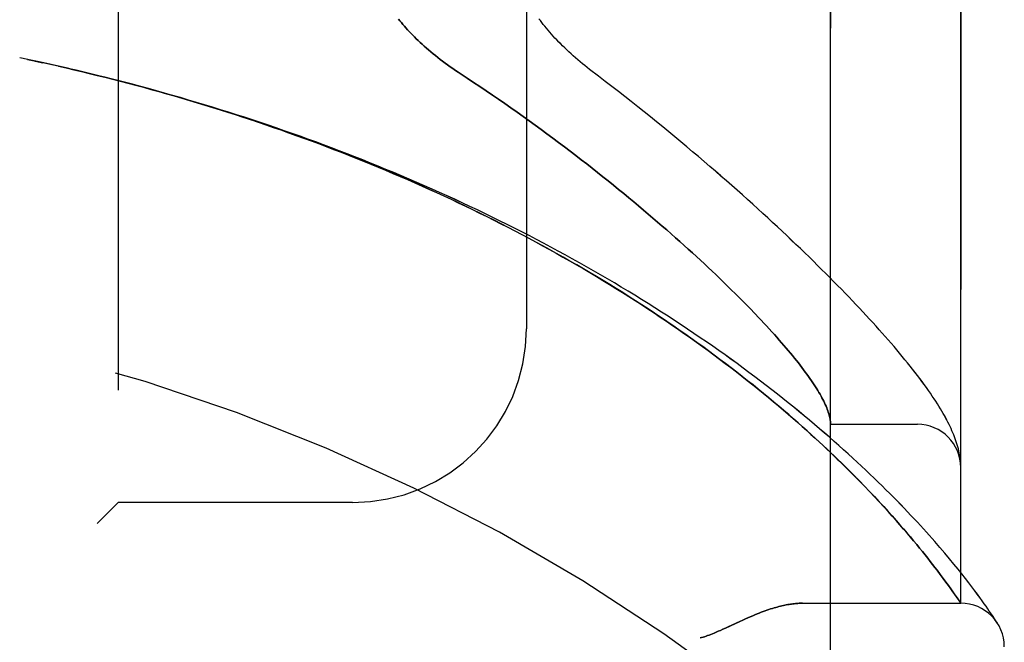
# Model space of a CAD drawing. Header units: inches. Extents: x 0 to 262, y 0 to 169.
# Tile 267 of 284: x 137.074 to 138.49, y 94.599 to 95.495. Entities that reach past the tile are written whole.
import ezdxf

# ---------------------------------------------------------------- set-up
doc = ezdxf.new("R2010")
doc.units = ezdxf.units.IN
doc.header["$LTSCALE"] = 14.384615
doc.header["$MEASUREMENT"] = 0
doc.linetypes.add('HIDDEN', pattern=[0.2, 0.1, -0.1])
doc.layers.add('LEFTHAND_DOOR_ASSEMBLY', color=7, linetype='CONTINUOUS')
doc.layers.add('RIGHTHAND_DOOR_ASSEMBLY', color=7, linetype='CONTINUOUS')

msp = doc.modelspace()

# ---------------------------------------------------------------- linework, layer by layer
at = {"layer": 'LEFTHAND_DOOR_ASSEMBLY', "color": 8, "linetype": 'HIDDEN'}
for p, q in [((138.2404, 94.2793), (138.2404, 96.9218)), ((138.4279, 94.6555), (138.4279, 96.5455)), ((137.2154, 96.4005), (137.2154, 94.8005)), ((137.8029, 96.1505), (137.8029, 95.0505)), ((137.0854, 95.4381), (137.0739, 95.4405)), ((137.097, 95.4356), (137.085, 95.4382)), ((137.1086, 95.4331), (137.097, 95.4356)), ((138.0857, 95.1185), (138.0957, 95.1087)), ((138.0957, 95.1087), (138.1054, 95.0991)), ((138.1054, 95.0991), (138.1147, 95.0898)), ((138.1147, 95.0898), (138.1237, 95.0806)), ((138.2404, 94.913), (138.3654, 94.913)), ((138.4271, 94.8629), (138.4269, 94.864)), ((138.2645, 94.8491), (138.2553, 94.8581)), ((138.4272, 94.8622), (138.4271, 94.8629)), ((138.4273, 94.8615), (138.4272, 94.8622)), ((138.4275, 94.8598), (138.4274, 94.8604)), ((138.4275, 94.8591), (138.4275, 94.8598)), ((138.4276, 94.8584), (138.4275, 94.8591)), ((138.4276, 94.8577), (138.4276, 94.8584)), ((138.4277, 94.857), (138.4276, 94.8577)), ((138.2732, 94.8404), (138.2645, 94.8491)), ((138.2814, 94.8321), (138.2732, 94.8404)), ((138.2892, 94.824), (138.2814, 94.8321)), ((138.2967, 94.8163), (138.2892, 94.824)), ((138.3038, 94.8087), (138.2967, 94.8163)), ((138.3106, 94.8015), (138.3038, 94.8087)), ((137.2154, 94.8005), (137.1854, 94.7705)), ((137.5529, 94.8005), (137.2154, 94.8005)), ((138.3171, 94.7944), (138.3106, 94.8015)), ((138.3233, 94.7876), (138.3171, 94.7944)), ((138.3292, 94.781), (138.3233, 94.7876)), ((138.3349, 94.7746), (138.3292, 94.781)), ((138.3403, 94.7684), (138.3349, 94.7746)), ((138.3456, 94.7623), (138.3403, 94.7684)), ((138.3506, 94.7565), (138.3456, 94.7623)), ((138.3554, 94.7508), (138.3506, 94.7565)), ((138.36, 94.7453), (138.3554, 94.7508)), ((138.3644, 94.74), (138.36, 94.7453)), ((138.3686, 94.7348), (138.3644, 94.74)), ((138.3979, 94.7357), (138.3904, 94.7443)), ((138.3727, 94.7298), (138.3686, 94.7348)), ((138.3766, 94.725), (138.3727, 94.7298)), ((138.3803, 94.7203), (138.3766, 94.725)), ((138.4049, 94.7274), (138.3979, 94.7357)), ((138.4116, 94.7195), (138.4049, 94.7274)), ((138.3839, 94.7157), (138.3803, 94.7203)), ((138.3873, 94.7113), (138.3839, 94.7157)), ((138.3906, 94.707), (138.3873, 94.7113)), ((138.4179, 94.7119), (138.4116, 94.7195)), ((138.4238, 94.7046), (138.4179, 94.7119)), ((138.3938, 94.7029), (138.3906, 94.707)), ((138.3983, 94.6969), (138.3938, 94.7029)), ((138.4025, 94.6913), (138.3983, 94.6969)), ((138.4293, 94.6977), (138.4238, 94.7046)), ((138.4344, 94.6912), (138.4293, 94.6977)), ((138.4065, 94.6859), (138.4025, 94.6913)), ((138.4101, 94.6809), (138.4065, 94.6859)), ((138.4135, 94.6762), (138.4101, 94.6809)), ((138.4392, 94.685), (138.4344, 94.6912)), ((138.4437, 94.6791), (138.4392, 94.685)), ((138.4166, 94.6719), (138.4135, 94.6762)), ((138.4194, 94.6679), (138.4166, 94.6719)), ((138.4225, 94.6634), (138.4194, 94.6679)), ((138.4478, 94.6736), (138.4437, 94.6791)), ((138.4516, 94.6684), (138.4478, 94.6736)), ((138.4552, 94.6636), (138.4516, 94.6684)), ((138.1999, 94.6555), (138.4279, 94.6555)), ((138.4254, 94.6593), (138.4225, 94.6634)), ((138.4584, 94.6591), (138.4552, 94.6636)), ((138.4614, 94.6549), (138.4584, 94.6591)), ((138.4641, 94.6511), (138.4614, 94.6549)), ((138.4666, 94.6475), (138.4641, 94.6511)), ((138.4688, 94.6443), (138.4666, 94.6475)), ((138.4718, 94.64), (138.4688, 94.6443)), ((138.4742, 94.6363), (138.4718, 94.64)), ((138.4762, 94.6333), (138.4742, 94.6363)), ((138.4783, 94.6302), (138.4762, 94.6333))]:
    msp.add_line(p, q, dxfattribs=at)
for points in [[(137.6191, 95.496), (137.621, 95.4936), (137.6231, 95.4911), (137.6252, 95.4886), (137.6274, 95.4861), (137.6296, 95.4835), (137.6319, 95.4809), (137.6343, 95.4784), (137.6368, 95.4758), (137.6393, 95.4732), (137.6419, 95.4705), (137.6445, 95.4679), (137.6473, 95.4652), (137.6501, 95.4625), (137.653, 95.4599), (137.656, 95.4572), (137.659, 95.4545), (137.6621, 95.4518), (137.6653, 95.4491), (137.6686, 95.4463), (137.6719, 95.4436), (137.6753, 95.4409), (137.6787, 95.4382), (137.6823, 95.4355), (137.6859, 95.4328), (137.6895, 95.4302), (137.6932, 95.4275), (137.697, 95.4249), (137.7008, 95.4223), (137.7047, 95.4197), (137.7178, 95.4111)], [(137.9067, 95.4139), (137.8937, 95.4237), (137.8903, 95.4264), (137.8868, 95.4292), (137.8834, 95.4319), (137.8801, 95.4347), (137.8768, 95.4375), (137.8735, 95.4403), (137.8703, 95.4432), (137.8671, 95.446), (137.864, 95.4489), (137.861, 95.4517), (137.858, 95.4546), (137.855, 95.4575), (137.8522, 95.4603), (137.8494, 95.4632), (137.8466, 95.4661), (137.844, 95.4689), (137.8414, 95.4718), (137.8388, 95.4746), (137.8364, 95.4774), (137.834, 95.4802), (137.8317, 95.483), (137.8294, 95.4858), (137.8272, 95.4885), (137.8251, 95.4913), (137.823, 95.494), (137.821, 95.4967)], [(137.1185, 95.4309), (137.1073, 95.4334), (137.0962, 95.4358)], [(138.2553, 94.8581), (138.2505, 94.8627), (138.2456, 94.8675), (138.2405, 94.8723), (138.2353, 94.8772), (138.2299, 94.8823), (138.2244, 94.8875), (138.2186, 94.8927), (138.2127, 94.8982), (138.2066, 94.9037), (138.2002, 94.9094), (138.1937, 94.9151), (138.187, 94.921), (138.1802, 94.9269), (138.1732, 94.933), (138.1661, 94.939), (138.1588, 94.9451), (138.1515, 94.9512), (138.144, 94.9573), (138.1365, 94.9635), (138.1289, 94.9696), (138.1212, 94.9757), (138.1134, 94.9819), (138.1055, 94.988), (138.0975, 94.9942), (138.0895, 95.0003), (138.0814, 95.0064), (138.0732, 95.0126), (138.0649, 95.0187), (138.0565, 95.0248), (138.0481, 95.0309), (138.0396, 95.037), (138.031, 95.043), (138.0223, 95.0491), (138.0136, 95.0551), (138.0048, 95.0611), (137.9959, 95.0671), (137.987, 95.0731), (137.978, 95.079), (137.969, 95.0849), (137.9598, 95.0908), (137.9507, 95.0966), (137.9414, 95.1025), (137.9321, 95.1083), (137.9228, 95.114), (137.9134, 95.1198), (137.9039, 95.1255), (137.8944, 95.1312), (137.8849, 95.1368), (137.8753, 95.1424), (137.8656, 95.148), (137.8559, 95.1535), (137.8461, 95.159), (137.8363, 95.1644), (137.8265, 95.1699), (137.8166, 95.1752), (137.8067, 95.1806), (137.7967, 95.1859), (137.7867, 95.1911), (137.7766, 95.1964), (137.7665, 95.2015), (137.7564, 95.2067), (137.7462, 95.2118), (137.736, 95.2168), (137.7258, 95.2218), (137.7155, 95.2268), (137.7052, 95.2317), (137.6949, 95.2366), (137.6845, 95.2414), (137.6741, 95.2462), (137.6637, 95.251), (137.6532, 95.2557), (137.6427, 95.2603), (137.6322, 95.2649), (137.6217, 95.2695), (137.6111, 95.274), (137.6005, 95.2785), (137.5899, 95.283), (137.5793, 95.2873), (137.5686, 95.2917), (137.5579, 95.296), (137.5472, 95.3002), (137.5365, 95.3045), (137.5257, 95.3086), (137.5149, 95.3127), (137.5041, 95.3168), (137.4933, 95.3208), (137.4825, 95.3248), (137.4717, 95.3288), (137.4608, 95.3326), (137.4499, 95.3365), (137.439, 95.3403), (137.4281, 95.344), (137.4172, 95.3478), (137.4062, 95.3514), (137.3953, 95.355), (137.3843, 95.3586), (137.3733, 95.3621), (137.3623, 95.3656), (137.3513, 95.3691), (137.3403, 95.3724), (137.3293, 95.3758), (137.3183, 95.3791), (137.3072, 95.3823), (137.2962, 95.3856), (137.2851, 95.3887), (137.274, 95.3918), (137.263, 95.3949), (137.2519, 95.398), (137.2408, 95.4009), (137.2297, 95.4039), (137.2186, 95.4068), (137.2075, 95.4096), (137.1964, 95.4125), (137.1852, 95.4152), (137.1741, 95.4179), (137.163, 95.4206), (137.1519, 95.4233), (137.1407, 95.4259), (137.1296, 95.4284), (137.1086, 95.4331)], [(138.3904, 94.7443), (138.3864, 94.7488), (138.3824, 94.7533), (138.3783, 94.7579), (138.3741, 94.7625), (138.3697, 94.7673), (138.3653, 94.7721), (138.3607, 94.7771), (138.356, 94.782), (138.3513, 94.7871), (138.3464, 94.7922), (138.3413, 94.7974), (138.3362, 94.8027), (138.331, 94.808), (138.3256, 94.8134), (138.3201, 94.8189), (138.3146, 94.8244), (138.3089, 94.8299), (138.303, 94.8356), (138.2971, 94.8413), (138.2911, 94.847), (138.2849, 94.8528), (138.2787, 94.8586), (138.2723, 94.8645), (138.2658, 94.8704), (138.2592, 94.8764), (138.2525, 94.8824), (138.2457, 94.8884), (138.2388, 94.8945), (138.2317, 94.9006), (138.2246, 94.9067), (138.2174, 94.9128), (138.21, 94.919), (138.2026, 94.9252), (138.195, 94.9314), (138.1874, 94.9376), (138.1797, 94.9439), (138.1718, 94.9501), (138.1639, 94.9564), (138.1559, 94.9627), (138.1478, 94.9689), (138.1396, 94.9752), (138.1313, 94.9815), (138.1229, 94.9878), (138.1145, 94.994), (138.1059, 95.0003), (138.0973, 95.0066), (138.0886, 95.0128), (138.0798, 95.0191), (138.0709, 95.0253), (138.062, 95.0315), (138.0529, 95.0377), (138.0438, 95.0439), (138.0347, 95.0501), (138.0254, 95.0563), (138.0161, 95.0624), (138.0067, 95.0685), (137.9973, 95.0746), (137.9878, 95.0807), (137.9782, 95.0867), (137.9685, 95.0927), (137.9588, 95.0987), (137.9491, 95.1047), (137.9392, 95.1106), (137.9294, 95.1165), (137.9194, 95.1224), (137.9094, 95.1282), (137.8994, 95.134), (137.8893, 95.1398), (137.8791, 95.1455), (137.8689, 95.1512), (137.8587, 95.1568), (137.8484, 95.1624), (137.838, 95.168), (137.8276, 95.1736), (137.8172, 95.1791), (137.8067, 95.1845), (137.7962, 95.1899), (137.7856, 95.1953), (137.775, 95.2006), (137.7644, 95.2059), (137.7537, 95.2112), (137.743, 95.2164), (137.7323, 95.2215), (137.7215, 95.2267), (137.7107, 95.2317), (137.6998, 95.2368), (137.6889, 95.2417), (137.678, 95.2467), (137.6671, 95.2516), (137.6561, 95.2564), (137.6451, 95.2612), (137.6341, 95.266), (137.623, 95.2707), (137.6119, 95.2753), (137.6008, 95.2799), (137.5897, 95.2845), (137.5785, 95.289), (137.5674, 95.2935), (137.5562, 95.2979), (137.5449, 95.3023), (137.5337, 95.3066), (137.5224, 95.3109), (137.5111, 95.3151), (137.4998, 95.3193), (137.4885, 95.3234), (137.4772, 95.3275), (137.4658, 95.3316), (137.4545, 95.3356), (137.4431, 95.3395), (137.4317, 95.3434), (137.4203, 95.3473), (137.4088, 95.3511), (137.3974, 95.3548), (137.3859, 95.3585), (137.3745, 95.3622), (137.363, 95.3658), (137.3515, 95.3693), (137.34, 95.3729), (137.3285, 95.3763), (137.317, 95.3797), (137.3054, 95.3831), (137.2939, 95.3864), (137.2823, 95.3897), (137.2708, 95.3929), (137.2592, 95.3961), (137.2477, 95.3992), (137.2361, 95.4023), (137.2245, 95.4053), (137.2129, 95.4083), (137.2014, 95.4113), (137.1898, 95.4142), (137.1782, 95.417), (137.1666, 95.4198), (137.155, 95.4226), (137.1434, 95.4253), (137.1318, 95.4279), (137.1202, 95.4305)], [(137.7178, 95.4111), (137.7269, 95.4051), (137.736, 95.3991), (137.745, 95.393), (137.754, 95.3869), (137.7629, 95.3807), (137.7718, 95.3746), (137.7807, 95.3684), (137.7895, 95.3622), (137.7982, 95.356), (137.8069, 95.3498), (137.8155, 95.3436), (137.824, 95.3373), (137.8325, 95.3311), (137.8409, 95.3249), (137.8492, 95.3186), (137.8575, 95.3124), (137.8657, 95.3062), (137.8738, 95.3), (137.8818, 95.2938), (137.8897, 95.2877), (137.8976, 95.2815), (137.9053, 95.2754), (137.913, 95.2693), (137.9206, 95.2632), (137.9281, 95.2571), (137.9355, 95.2511), (137.9429, 95.2451), (137.9501, 95.2391), (137.9573, 95.2332), (137.9643, 95.2273), (137.9713, 95.2214), (137.9781, 95.2156), (137.9849, 95.2098), (137.9916, 95.2041), (137.9982, 95.1984), (138.0047, 95.1927), (138.0111, 95.1871), (138.0174, 95.1815), (138.0236, 95.176), (138.0297, 95.1705), (138.0357, 95.1651), (138.0417, 95.1597), (138.0475, 95.1544), (138.0532, 95.1491), (138.0589, 95.1439), (138.0644, 95.1387), (138.0699, 95.1336), (138.0752, 95.1285), (138.0805, 95.1234), (138.0857, 95.1185)], [(138.4269, 94.864), (138.4266, 94.8666), (138.4261, 94.8693), (138.4256, 94.872), (138.425, 94.8748), (138.4243, 94.8776), (138.4235, 94.8805), (138.4227, 94.8833), (138.4218, 94.8862), (138.4209, 94.8891), (138.4199, 94.892), (138.4188, 94.895), (138.4176, 94.8979), (138.4164, 94.9009), (138.4151, 94.9038), (138.4138, 94.9068), (138.4124, 94.9098), (138.4109, 94.9129), (138.4094, 94.916), (138.4077, 94.9191), (138.4061, 94.9223), (138.4043, 94.9255), (138.4024, 94.9287), (138.4005, 94.9321), (138.3985, 94.9355), (138.3964, 94.9389), (138.3941, 94.9425), (138.3918, 94.9461), (138.3894, 94.9499), (138.3868, 94.9537), (138.3841, 94.9577), (138.3813, 94.9617), (138.3783, 94.9659), (138.3752, 94.9702), (138.3721, 94.9745), (138.3688, 94.9789), (138.3654, 94.9834), (138.362, 94.9878), (138.3584, 94.9924), (138.3549, 94.9969), (138.3512, 95.0014), (138.3475, 95.006), (138.3437, 95.0106), (138.3398, 95.0153), (138.3359, 95.02), (138.3318, 95.0248), (138.3277, 95.0296), (138.3235, 95.0344), (138.3192, 95.0393), (138.3149, 95.0442), (138.3104, 95.0492), (138.3059, 95.0543), (138.3013, 95.0593), (138.2966, 95.0645), (138.2918, 95.0696), (138.287, 95.0749), (138.282, 95.0802), (138.277, 95.0855), (138.2719, 95.0909), (138.2667, 95.0963), (138.2614, 95.1018), (138.256, 95.1074), (138.2505, 95.113), (138.2449, 95.1186), (138.2393, 95.1244), (138.2335, 95.1301), (138.2276, 95.136), (138.2217, 95.1418), (138.2157, 95.1478), (138.2095, 95.1538), (138.2033, 95.1598), (138.197, 95.1659), (138.1906, 95.172), (138.1841, 95.1782), (138.1774, 95.1845), (138.1707, 95.1908), (138.1639, 95.1972), (138.157, 95.2036), (138.1501, 95.21), (138.143, 95.2165), (138.1358, 95.2231), (138.1285, 95.2297), (138.1211, 95.2364), (138.1136, 95.2431), (138.106, 95.2498), (138.0984, 95.2566), (138.0906, 95.2635), (138.0827, 95.2703), (138.0748, 95.2773), (138.0667, 95.2842), (138.0586, 95.2912), (138.0503, 95.2982), (138.042, 95.3053), (138.0336, 95.3124), (138.0251, 95.3195), (138.0165, 95.3267), (138.0078, 95.3339), (137.999, 95.3411), (137.9901, 95.3483), (137.9812, 95.3555), (137.9721, 95.3628), (137.963, 95.3701), (137.9538, 95.3774), (137.9445, 95.3847), (137.9352, 95.392), (137.9258, 95.3993), (137.9163, 95.4066), (137.9067, 95.4139)], [(138.1237, 95.0806), (138.1323, 95.0717), (138.1365, 95.0673), (138.1406, 95.063), (138.1445, 95.0587), (138.1484, 95.0545), (138.1523, 95.0504), (138.156, 95.0463), (138.1596, 95.0422), (138.1632, 95.0382), (138.1667, 95.0343), (138.17, 95.0304), (138.1733, 95.0266), (138.1765, 95.0228), (138.1797, 95.0191), (138.1827, 95.0155), (138.1857, 95.0119), (138.1886, 95.0083), (138.1914, 95.0048), (138.1941, 95.0014), (138.1967, 94.998), (138.1993, 94.9947), (138.2017, 94.9914), (138.2041, 94.9881), (138.2065, 94.985), (138.2087, 94.9819), (138.2108, 94.9788), (138.2129, 94.9758), (138.2149, 94.9728), (138.2168, 94.9699), (138.2187, 94.9671), (138.2205, 94.9643), (138.2221, 94.9615), (138.2238, 94.9588), (138.2253, 94.9562), (138.2268, 94.9536), (138.2281, 94.951), (138.2294, 94.9485), (138.2307, 94.9461), (138.2318, 94.9437), (138.2329, 94.9413), (138.2339, 94.939), (138.2349, 94.9368), (138.2357, 94.9346), (138.2365, 94.9325), (138.2372, 94.9304), (138.2379, 94.9283), (138.2385, 94.9263), (138.239, 94.9244), (138.2394, 94.9225), (138.2397, 94.9206), (138.24, 94.9188), (138.2402, 94.9171)], [(138.2402, 94.9171), (138.2403, 94.9166), (138.2403, 94.9161), (138.2403, 94.9157), (138.2404, 94.9153), (138.2404, 94.9149), (138.2404, 94.9146), (138.2404, 94.9143), (138.2404, 94.914)], [(138.4274, 94.8604), (138.4273, 94.8608), (138.4273, 94.8615)], [(138.4279, 94.8516), (138.4279, 94.852), (138.4279, 94.8523), (138.4279, 94.8527), (138.4279, 94.8531), (138.4279, 94.8534), (138.4279, 94.8538), (138.4279, 94.8542), (138.4278, 94.8546), (138.4278, 94.8549), (138.4278, 94.8553), (138.4278, 94.8556), (138.4278, 94.856), (138.4277, 94.8563), (138.4277, 94.857)], [(138.1999, 94.6555), (138.1983, 94.6555), (138.1967, 94.6555), (138.1951, 94.6554), (138.1934, 94.6553), (138.1917, 94.6552), (138.1899, 94.6551), (138.1882, 94.6549), (138.1864, 94.6547), (138.1845, 94.6544), (138.1826, 94.6542), (138.1807, 94.6539), (138.1788, 94.6535), (138.1768, 94.6532), (138.1747, 94.6527), (138.1726, 94.6523), (138.1705, 94.6518), (138.1683, 94.6513), (138.1661, 94.6507), (138.1638, 94.6501), (138.1615, 94.6495), (138.1591, 94.6488), (138.1567, 94.648), (138.1542, 94.6473), (138.1517, 94.6464), (138.149, 94.6455), (138.1463, 94.6446), (138.1436, 94.6436), (138.1407, 94.6425), (138.1378, 94.6413), (138.1348, 94.6401), (138.1316, 94.6389), (138.1284, 94.6375), (138.125, 94.6361), (138.1216, 94.6346), (138.1179, 94.6329), (138.1141, 94.6312), (138.1101, 94.6294), (138.0931, 94.6215)], [(138.4279, 94.6555), (138.4279, 94.6556), (138.4254, 94.6593)], [(138.4804, 94.627), (138.4803, 94.6271), (138.4803, 94.6272), (138.4783, 94.6302)], [(138.0931, 94.6215), (138.0892, 94.6197), (138.0856, 94.618), (138.0822, 94.6165), (138.079, 94.6151), (138.076, 94.6138), (138.0732, 94.6126), (138.0705, 94.6116), (138.0681, 94.6106), (138.0657, 94.6097), (138.0634, 94.6089), (138.0613, 94.6081), (138.0591, 94.6074), (138.057, 94.6068), (138.055, 94.6061), (138.0529, 94.6055)]]:
    msp.add_lwpolyline(points, dxfattribs=at)
for centre, radius, start, end in [((136.4279, 92.3254), 2.7751, 43.8884, 90), ((137.5529, 95.0505), 0.25, 270, 360), ((138.3654, 94.8505), 0.0625, 0, 90), ((138.4279, 94.593), 0.0625, 0, 90)]:
    msp.add_arc(centre, radius, start, end, dxfattribs=at)
at = {"layer": 'RIGHTHAND_DOOR_ASSEMBLY', "color": 8, "linetype": 'HIDDEN'}
for p, q in [((138.2404, 96.9218), (138.2404, 94.2793)), ((138.4279, 96.5455), (138.4279, 94.6555)), ((137.2154, 96.4005), (137.2154, 94.8005)), ((137.8029, 96.1505), (137.8029, 95.0505)), ((137.0854, 95.4381), (137.0739, 95.4405)), ((137.085, 95.4382), (137.097, 95.4356)), ((137.0962, 95.4358), (137.1073, 95.4334)), ((137.1086, 95.4331), (137.097, 95.4356)), ((137.1202, 95.4305), (137.1073, 95.4334)), ((138.0957, 95.1087), (138.0857, 95.1185)), ((138.1054, 95.0991), (138.0957, 95.1087)), ((138.1147, 95.0898), (138.1054, 95.0991)), ((138.1237, 95.0806), (138.1147, 95.0898)), ((138.2404, 94.913), (138.3654, 94.913)), ((138.4271, 94.8629), (138.4269, 94.864)), ((138.255, 94.8584), (138.2642, 94.8493)), ((138.4272, 94.8622), (138.4271, 94.8629)), ((138.4273, 94.8615), (138.4272, 94.8622)), ((138.4275, 94.8598), (138.4274, 94.8604)), ((138.4275, 94.8591), (138.4275, 94.8598)), ((138.4276, 94.8584), (138.4275, 94.8591)), ((138.4276, 94.8577), (138.4276, 94.8584)), ((138.4277, 94.8571), (138.4276, 94.8577)), ((138.4277, 94.8564), (138.4277, 94.8571)), ((138.2642, 94.8493), (138.273, 94.8406)), ((138.273, 94.8406), (138.2812, 94.8323)), ((138.2812, 94.8323), (138.2891, 94.8242)), ((138.2891, 94.8242), (138.2965, 94.8164)), ((138.2965, 94.8164), (138.3037, 94.8089)), ((138.3037, 94.8089), (138.3105, 94.8016)), ((137.1854, 94.7705), (137.2154, 94.8005)), ((137.5529, 94.8005), (137.2154, 94.8005)), ((138.3105, 94.8016), (138.317, 94.7945)), ((138.317, 94.7945), (138.3232, 94.7877)), ((138.3232, 94.7877), (138.3291, 94.7811)), ((138.3291, 94.7811), (138.3348, 94.7747)), ((138.3348, 94.7747), (138.3403, 94.7685)), ((138.3403, 94.7685), (138.3455, 94.7624)), ((138.3455, 94.7624), (138.3505, 94.7565)), ((138.3505, 94.7565), (138.3553, 94.7509)), ((138.3553, 94.7509), (138.3599, 94.7454)), ((138.3599, 94.7454), (138.3644, 94.74)), ((138.3644, 94.74), (138.3686, 94.7349)), ((138.3979, 94.7357), (138.3904, 94.7443)), ((138.3686, 94.7349), (138.3727, 94.7298)), ((138.3727, 94.7298), (138.3766, 94.725)), ((138.3766, 94.725), (138.3803, 94.7203)), ((138.4049, 94.7274), (138.3979, 94.7357)), ((138.4116, 94.7194), (138.4049, 94.7274)), ((138.3803, 94.7203), (138.3839, 94.7157)), ((138.3839, 94.7157), (138.3873, 94.7113)), ((138.3873, 94.7113), (138.3906, 94.707)), ((138.4179, 94.7118), (138.4116, 94.7194)), ((138.4238, 94.7046), (138.4179, 94.7118)), ((138.3906, 94.707), (138.3938, 94.7029)), ((138.3938, 94.7029), (138.3983, 94.6969)), ((138.3983, 94.6969), (138.4025, 94.6912)), ((138.4293, 94.6977), (138.4238, 94.7046)), ((138.4344, 94.6911), (138.4293, 94.6977)), ((138.4025, 94.6912), (138.4065, 94.6859)), ((138.4065, 94.6859), (138.4101, 94.6809)), ((138.4101, 94.6809), (138.4135, 94.6762)), ((138.4392, 94.685), (138.4344, 94.6911)), ((138.4437, 94.6791), (138.4392, 94.685)), ((138.4135, 94.6762), (138.4166, 94.6718)), ((138.4166, 94.6718), (138.4194, 94.6678)), ((138.4478, 94.6736), (138.4437, 94.6791)), ((138.4517, 94.6684), (138.4478, 94.6736)), ((138.4552, 94.6636), (138.4517, 94.6684)), ((138.1999, 94.6555), (138.4279, 94.6555)), ((138.4584, 94.6591), (138.4552, 94.6636)), ((138.4614, 94.6549), (138.4584, 94.6591)), ((138.4641, 94.6511), (138.4614, 94.6549)), ((138.4666, 94.6475), (138.4641, 94.6511)), ((138.4688, 94.6443), (138.4666, 94.6475)), ((138.4718, 94.64), (138.4688, 94.6443)), ((138.4742, 94.6363), (138.4718, 94.64)), ((138.4762, 94.6333), (138.4742, 94.6363)), ((138.4783, 94.6302), (138.4762, 94.6333)), ((138.4804, 94.627), (138.4783, 94.6302)), ((138.4801, 94.6275), (138.4807, 94.6266)), ((138.4803, 94.6271), (138.4803, 94.6272)), ((138.4807, 94.6266), (138.4804, 94.627))]:
    msp.add_line(p, q, dxfattribs=at)
for points in [[(137.7178, 95.4111), (137.7047, 95.4197), (137.7008, 95.4223), (137.697, 95.4249), (137.6932, 95.4275), (137.6895, 95.4302), (137.6859, 95.4328), (137.6823, 95.4355), (137.6787, 95.4382), (137.6753, 95.4409), (137.6719, 95.4436), (137.6686, 95.4463), (137.6653, 95.4491), (137.6621, 95.4518), (137.659, 95.4545), (137.656, 95.4572), (137.653, 95.4599), (137.6501, 95.4625), (137.6473, 95.4652), (137.6445, 95.4679), (137.6419, 95.4705), (137.6393, 95.4732), (137.6368, 95.4758), (137.6343, 95.4784), (137.6319, 95.4809), (137.6296, 95.4835), (137.6274, 95.4861), (137.6252, 95.4886), (137.6231, 95.4911), (137.621, 95.4936), (137.6191, 95.496)], [(137.9067, 95.4139), (137.8937, 95.4237), (137.8903, 95.4264), (137.8868, 95.4292), (137.8834, 95.4319), (137.8801, 95.4347), (137.8768, 95.4375), (137.8735, 95.4403), (137.8703, 95.4432), (137.8671, 95.446), (137.864, 95.4489), (137.861, 95.4517), (137.858, 95.4546), (137.855, 95.4575), (137.8522, 95.4604), (137.8494, 95.4632), (137.8466, 95.4661), (137.844, 95.4689), (137.8414, 95.4718), (137.8388, 95.4746), (137.8364, 95.4774), (137.834, 95.4802), (137.8316, 95.483), (137.8294, 95.4858), (137.8272, 95.4885), (137.8251, 95.4913), (137.823, 95.494), (137.821, 95.4967)], [(138.3904, 94.7443), (138.3865, 94.7487), (138.3824, 94.7533), (138.3783, 94.7579), (138.3741, 94.7625), (138.3698, 94.7673), (138.3653, 94.7721), (138.3607, 94.777), (138.3561, 94.782), (138.3513, 94.7871), (138.3464, 94.7922), (138.3414, 94.7974), (138.3362, 94.8027), (138.331, 94.808), (138.3256, 94.8134), (138.3202, 94.8188), (138.3146, 94.8244), (138.3089, 94.8299), (138.3031, 94.8356), (138.2971, 94.8412), (138.2911, 94.847), (138.2849, 94.8528), (138.2787, 94.8586), (138.2723, 94.8645), (138.2658, 94.8704), (138.2592, 94.8764), (138.2525, 94.8823), (138.2457, 94.8884), (138.2388, 94.8944), (138.2318, 94.9005), (138.2246, 94.9067), (138.2174, 94.9128), (138.21, 94.919), (138.2026, 94.9252), (138.1951, 94.9314), (138.1874, 94.9376), (138.1797, 94.9439), (138.1719, 94.9501), (138.1639, 94.9564), (138.1559, 94.9626), (138.1478, 94.9689), (138.1396, 94.9752), (138.1313, 94.9815), (138.123, 94.9877), (138.1145, 94.994), (138.106, 95.0003), (138.0973, 95.0065), (138.0886, 95.0128), (138.0798, 95.0191), (138.0709, 95.0253), (138.062, 95.0315), (138.053, 95.0377), (138.0439, 95.0439), (138.0347, 95.0501), (138.0254, 95.0563), (138.0161, 95.0624), (138.0067, 95.0685), (137.9973, 95.0746), (137.9878, 95.0807), (137.9782, 95.0867), (137.9685, 95.0927), (137.9588, 95.0987), (137.9491, 95.1047), (137.9393, 95.1106), (137.9294, 95.1165), (137.9194, 95.1224), (137.9094, 95.1282), (137.8994, 95.134), (137.8893, 95.1398), (137.8791, 95.1455), (137.8689, 95.1512), (137.8587, 95.1568), (137.8484, 95.1624), (137.838, 95.168), (137.8277, 95.1736), (137.8172, 95.179), (137.8067, 95.1845), (137.7962, 95.1899), (137.7857, 95.1953), (137.7751, 95.2006), (137.7644, 95.2059), (137.7537, 95.2112), (137.743, 95.2164), (137.7323, 95.2215), (137.7215, 95.2266), (137.7107, 95.2317), (137.6998, 95.2367), (137.689, 95.2417), (137.678, 95.2467), (137.6671, 95.2516), (137.6561, 95.2564), (137.6451, 95.2612), (137.6341, 95.2659), (137.623, 95.2707), (137.612, 95.2753), (137.6008, 95.2799), (137.5897, 95.2845), (137.5786, 95.289), (137.5674, 95.2935), (137.5562, 95.2979), (137.545, 95.3023), (137.5337, 95.3066), (137.5224, 95.3109), (137.5112, 95.3151), (137.4999, 95.3193), (137.4885, 95.3234), (137.4772, 95.3275), (137.4658, 95.3316), (137.4545, 95.3356), (137.4431, 95.3395), (137.4317, 95.3434), (137.4203, 95.3473), (137.4088, 95.3511), (137.3974, 95.3548), (137.3859, 95.3585), (137.3745, 95.3622), (137.363, 95.3658), (137.3515, 95.3693), (137.34, 95.3728), (137.3285, 95.3763), (137.317, 95.3797), (137.3054, 95.3831), (137.2939, 95.3864), (137.2824, 95.3897), (137.2708, 95.3929), (137.2592, 95.3961), (137.2477, 95.3992), (137.2361, 95.4023), (137.2245, 95.4053), (137.213, 95.4083), (137.2014, 95.4113), (137.1898, 95.4142), (137.1782, 95.417), (137.1666, 95.4198), (137.155, 95.4226), (137.1434, 95.4253), (137.1318, 95.4279), (137.1184, 95.4309)], [(137.1296, 95.4284), (137.1407, 95.4259), (137.1518, 95.4233), (137.1629, 95.4206), (137.1741, 95.418), (137.1852, 95.4152), (137.1963, 95.4125), (137.2074, 95.4097), (137.2185, 95.4068), (137.2296, 95.4039), (137.2407, 95.401), (137.2518, 95.398), (137.2628, 95.395), (137.2739, 95.3919), (137.285, 95.3888), (137.296, 95.3856), (137.3071, 95.3824), (137.3181, 95.3791), (137.3291, 95.3758), (137.3402, 95.3725), (137.3512, 95.3691), (137.3622, 95.3657), (137.3731, 95.3622), (137.3841, 95.3587), (137.3951, 95.3551), (137.406, 95.3515), (137.417, 95.3478), (137.4279, 95.3441), (137.4388, 95.3404), (137.4497, 95.3366), (137.4605, 95.3327), (137.4714, 95.3288), (137.4822, 95.3249), (137.4931, 95.3209), (137.5039, 95.3169), (137.5147, 95.3128), (137.5254, 95.3087), (137.5362, 95.3046), (137.5469, 95.3004), (137.5576, 95.2961), (137.5683, 95.2918), (137.5789, 95.2875), (137.5896, 95.2831), (137.6002, 95.2787), (137.6108, 95.2742), (137.6213, 95.2697), (137.6319, 95.2651), (137.6424, 95.2605), (137.6529, 95.2558), (137.6633, 95.2511), (137.6737, 95.2464), (137.6841, 95.2416), (137.6945, 95.2368), (137.7048, 95.2319), (137.7151, 95.227), (137.7254, 95.222), (137.7356, 95.217), (137.7458, 95.212), (137.756, 95.2069), (137.7661, 95.2017), (137.7762, 95.1966), (137.7863, 95.1914), (137.7963, 95.1861), (137.8062, 95.1808), (137.8162, 95.1755), (137.826, 95.1701), (137.8359, 95.1647), (137.8457, 95.1592), (137.8554, 95.1537), (137.8651, 95.1482), (137.8748, 95.1427), (137.8844, 95.1371), (137.894, 95.1314), (137.9035, 95.1258), (137.9129, 95.1201), (137.9223, 95.1143), (137.9317, 95.1086), (137.9409, 95.1028), (137.9502, 95.097), (137.9594, 95.0911), (137.9685, 95.0852), (137.9775, 95.0793), (137.9865, 95.0734), (137.9954, 95.0674), (138.0043, 95.0614), (138.0131, 95.0554), (138.0218, 95.0494), (138.0305, 95.0434), (138.039, 95.0373), (138.0476, 95.0312), (138.056, 95.0252), (138.0644, 95.0191), (138.0726, 95.0129), (138.0809, 95.0068), (138.089, 95.0007), (138.097, 94.9946), (138.105, 94.9884), (138.1129, 94.9823), (138.1207, 94.9761), (138.1284, 94.97), (138.136, 94.9639), (138.1435, 94.9578), (138.151, 94.9516), (138.1583, 94.9455), (138.1655, 94.9394), (138.1727, 94.9334), (138.1797, 94.9274), (138.1866, 94.9214), (138.1933, 94.9155), (138.1998, 94.9098), (138.2061, 94.9041), (138.2123, 94.8985), (138.2183, 94.8931), (138.224, 94.8878), (138.2296, 94.8826), (138.235, 94.8775), (138.2402, 94.8726), (138.2453, 94.8678), (138.2502, 94.863), (138.255, 94.8584)], [(138.0857, 95.1185), (138.0805, 95.1234), (138.0752, 95.1285), (138.0699, 95.1336), (138.0644, 95.1387), (138.0589, 95.1439), (138.0532, 95.1491), (138.0475, 95.1544), (138.0417, 95.1597), (138.0357, 95.1651), (138.0297, 95.1705), (138.0236, 95.176), (138.0174, 95.1815), (138.0111, 95.1871), (138.0047, 95.1927), (137.9982, 95.1984), (137.9916, 95.2041), (137.9849, 95.2098), (137.9781, 95.2156), (137.9713, 95.2214), (137.9643, 95.2273), (137.9573, 95.2332), (137.9501, 95.2391), (137.9429, 95.2451), (137.9355, 95.2511), (137.9281, 95.2571), (137.9206, 95.2632), (137.913, 95.2693), (137.9053, 95.2754), (137.8976, 95.2815), (137.8897, 95.2877), (137.8818, 95.2938), (137.8738, 95.3), (137.8657, 95.3062), (137.8575, 95.3124), (137.8492, 95.3186), (137.8409, 95.3249), (137.8325, 95.3311), (137.824, 95.3373), (137.8155, 95.3436), (137.8069, 95.3498), (137.7982, 95.356), (137.7895, 95.3622), (137.7807, 95.3684), (137.7718, 95.3746), (137.7629, 95.3807), (137.754, 95.3869), (137.745, 95.393), (137.736, 95.3991), (137.7269, 95.4051), (137.7178, 95.4111)], [(138.4269, 94.864), (138.4266, 94.8666), (138.4261, 94.8693), (138.4256, 94.872), (138.425, 94.8748), (138.4243, 94.8776), (138.4235, 94.8805), (138.4227, 94.8833), (138.4218, 94.8862), (138.4209, 94.8891), (138.4199, 94.8921), (138.4188, 94.895), (138.4176, 94.8979), (138.4164, 94.9009), (138.4151, 94.9038), (138.4138, 94.9068), (138.4124, 94.9098), (138.4109, 94.9129), (138.4094, 94.916), (138.4077, 94.9191), (138.406, 94.9223), (138.4043, 94.9255), (138.4024, 94.9288), (138.4005, 94.9321), (138.3985, 94.9355), (138.3963, 94.9389), (138.3941, 94.9425), (138.3918, 94.9461), (138.3893, 94.9499), (138.3868, 94.9537), (138.3841, 94.9577), (138.3813, 94.9618), (138.3783, 94.9659), (138.3752, 94.9702), (138.372, 94.9745), (138.3688, 94.9789), (138.3654, 94.9834), (138.3619, 94.9879), (138.3584, 94.9924), (138.3548, 94.9969), (138.3512, 95.0014), (138.3475, 95.006), (138.3437, 95.0107), (138.3398, 95.0153), (138.3358, 95.02), (138.3318, 95.0248), (138.3277, 95.0296), (138.3235, 95.0344), (138.3192, 95.0393), (138.3149, 95.0442), (138.3104, 95.0492), (138.3059, 95.0543), (138.3013, 95.0593), (138.2966, 95.0645), (138.2918, 95.0697), (138.287, 95.0749), (138.282, 95.0802), (138.277, 95.0855), (138.2719, 95.0909), (138.2667, 95.0963), (138.2614, 95.1018), (138.256, 95.1074), (138.2505, 95.113), (138.2449, 95.1187), (138.2392, 95.1244), (138.2335, 95.1301), (138.2276, 95.136), (138.2217, 95.1418), (138.2157, 95.1478), (138.2095, 95.1538), (138.2033, 95.1598), (138.197, 95.1659), (138.1906, 95.172), (138.184, 95.1782), (138.1774, 95.1845), (138.1707, 95.1908), (138.1639, 95.1972), (138.157, 95.2036), (138.15, 95.21), (138.143, 95.2166), (138.1358, 95.2231), (138.1285, 95.2297), (138.1211, 95.2364), (138.1136, 95.2431), (138.106, 95.2498), (138.0984, 95.2566), (138.0906, 95.2635), (138.0827, 95.2704), (138.0748, 95.2773), (138.0667, 95.2842), (138.0586, 95.2912), (138.0503, 95.2982), (138.042, 95.3053), (138.0336, 95.3124), (138.0251, 95.3195), (138.0164, 95.3267), (138.0078, 95.3339), (137.999, 95.3411), (137.9901, 95.3483), (137.9812, 95.3556), (137.9721, 95.3628), (137.963, 95.3701), (137.9538, 95.3774), (137.9445, 95.3847), (137.9352, 95.392), (137.9258, 95.3993), (137.9163, 95.4066), (137.9067, 95.4139)], [(138.2402, 94.9171), (138.24, 94.9188), (138.2397, 94.9206), (138.2394, 94.9225), (138.239, 94.9244), (138.2385, 94.9263), (138.2379, 94.9283), (138.2372, 94.9304), (138.2365, 94.9325), (138.2357, 94.9346), (138.2349, 94.9368), (138.2339, 94.939), (138.2329, 94.9413), (138.2318, 94.9437), (138.2307, 94.9461), (138.2294, 94.9485), (138.2281, 94.951), (138.2268, 94.9536), (138.2253, 94.9562), (138.2238, 94.9588), (138.2221, 94.9615), (138.2205, 94.9643), (138.2187, 94.9671), (138.2168, 94.9699), (138.2149, 94.9728), (138.2129, 94.9758), (138.2108, 94.9788), (138.2087, 94.9819), (138.2065, 94.985), (138.2041, 94.9881), (138.2017, 94.9914), (138.1993, 94.9947), (138.1967, 94.998), (138.1941, 95.0014), (138.1914, 95.0048), (138.1886, 95.0083), (138.1857, 95.0119), (138.1827, 95.0155), (138.1797, 95.0191), (138.1765, 95.0228), (138.1733, 95.0266), (138.17, 95.0304), (138.1667, 95.0343), (138.1632, 95.0382), (138.1596, 95.0422), (138.156, 95.0463), (138.1523, 95.0504), (138.1484, 95.0545), (138.1445, 95.0587), (138.1406, 95.063), (138.1365, 95.0673), (138.1323, 95.0717), (138.1237, 95.0806)], [(138.2404, 94.914), (138.2404, 94.9143), (138.2404, 94.9146), (138.2404, 94.9149), (138.2404, 94.9153), (138.2403, 94.9157), (138.2403, 94.9161), (138.2403, 94.9166), (138.2402, 94.9171)], [(138.4274, 94.8604), (138.4273, 94.8608), (138.4273, 94.8615)], [(138.4279, 94.8516), (138.4279, 94.852), (138.4279, 94.8523), (138.4279, 94.8527), (138.4279, 94.8531), (138.4279, 94.8535), (138.4279, 94.8538), (138.4279, 94.8542), (138.4278, 94.8546), (138.4278, 94.8549), (138.4278, 94.8553), (138.4278, 94.8556), (138.4277, 94.8564)], [(138.4194, 94.6678), (138.4226, 94.6633), (138.4279, 94.6555)], [(138.1101, 94.6294), (138.1141, 94.6312), (138.1179, 94.6329), (138.1215, 94.6345), (138.125, 94.6361), (138.1284, 94.6375), (138.1316, 94.6389), (138.1348, 94.6401), (138.1378, 94.6413), (138.1407, 94.6425), (138.1436, 94.6436), (138.1463, 94.6446), (138.149, 94.6455), (138.1517, 94.6464), (138.1542, 94.6473), (138.1567, 94.648), (138.1591, 94.6488), (138.1615, 94.6495), (138.1638, 94.6501), (138.1661, 94.6507), (138.1683, 94.6513), (138.1705, 94.6518), (138.1726, 94.6523), (138.1747, 94.6527), (138.1768, 94.6532), (138.1788, 94.6535), (138.1807, 94.6539), (138.1826, 94.6542), (138.1845, 94.6544), (138.1864, 94.6547), (138.1882, 94.6549), (138.1899, 94.6551), (138.1917, 94.6552), (138.1934, 94.6553), (138.1951, 94.6554), (138.1967, 94.6555), (138.1983, 94.6555), (138.1999, 94.6555)], [(138.0529, 94.6055), (138.055, 94.6061), (138.057, 94.6068), (138.0591, 94.6074), (138.0613, 94.6081), (138.0634, 94.6089), (138.0657, 94.6097), (138.0681, 94.6106), (138.0705, 94.6116), (138.0732, 94.6126), (138.076, 94.6138), (138.079, 94.6151), (138.0822, 94.6165), (138.0856, 94.618), (138.0892, 94.6197), (138.1101, 94.6294)]]:
    msp.add_lwpolyline(points, dxfattribs=at)
for centre, radius, start, end in [((136.4279, 92.3254), 2.7751, 43.8884, 90), ((137.5529, 95.0505), 0.25, 270, 360), ((138.3654, 94.8505), 0.0625, 0, 90), ((138.4279, 94.593), 0.0625, 0, 90)]:
    msp.add_arc(centre, radius, start, end, dxfattribs=at)

doc.saveas('drawing.dxf')
